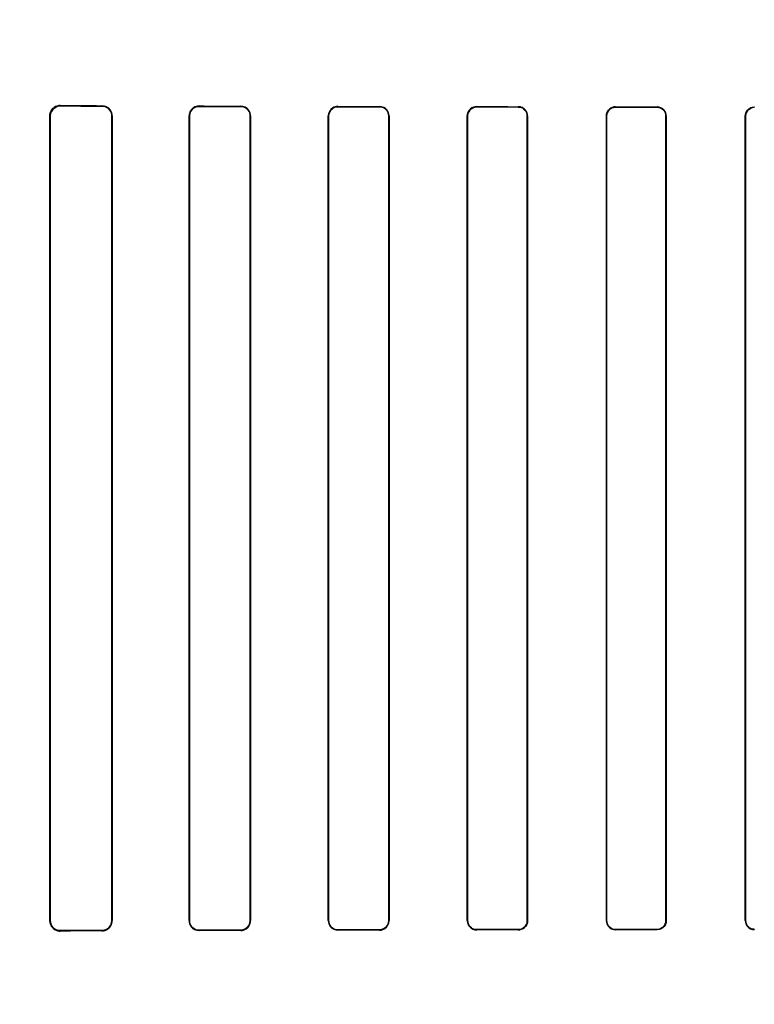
# Model space of a CAD drawing. Header units: millimetres. Extents: x 0 to 297, y 0 to 210.
# Tile 335 of 455: x 240.147 to 240.332, y 157.774 to 158.022. Entities that reach past the tile are written whole.
import ezdxf

# ---------------------------------------------------------------- set-up
doc = ezdxf.new("R2010")
doc.units = ezdxf.units.MM
doc.header["$LTSCALE"] = 16.335
doc.layers.get('0').update_dxf_attribs({"linetype": 'CONTINUOUS'})
for name, color, linetype in [('AXES_REF', 7, 'CONTINUOUS'), ('INTFCLR_1', 7, 'CONTINUOUS'), ('INTFCLR_72935', 7, 'CONTINUOUS')]:
    doc.layers.add(name, color=color, linetype=linetype)

msp = doc.modelspace()

# ---------------------------------------------------------------- linework, layer by layer
at = {"color": 7, "linetype": 'Continuous'}
for radius in [6.78708, 6.7865, 6.74304]:
    msp.add_circle((241.48891, 154.71148), radius, dxfattribs=at)
for radius, start, end in [(6.72, 278.277129, 261.722871), (6.874, 113.082594, 269.618979)]:
    msp.add_arc((241.48891, 154.71148), radius, start, end, dxfattribs=at)
at = {"layer": 'AXES_REF', "color": 9, "linetype": 'Continuous'}
msp.add_circle((241.48891, 154.71148), 4.15, dxfattribs=at)
at = {"layer": 'AXES_REF', "color": 7, "linetype": 'Continuous'}
msp.add_arc((241.48891, 154.71148), 6.874, 113.082685, 66.917315, dxfattribs=at)
at = {"layer": 'AXES_REF', "color": 9, "linetype": 'Continuous'}
msp.add_arc((241.48891, 154.71148), 6.19116, 94.411812, 85.588188, dxfattribs=at)
at = {"layer": 'INTFCLR_1', "color": 9, "linetype": 'Continuous'}
for p, q in [((240.15696, 158.0005), (240.15696, 158.0006)), ((240.16746, 158.00056), (240.16746, 158.00046)), ((240.19196, 158.00039), (240.19196, 158.00049)), ((240.20246, 158.00046), (240.20246, 158.00037)), ((240.22696, 158.00031), (240.22696, 158.0004)), ((240.23746, 158.00037), (240.23746, 158.00029)), ((240.26196, 158.00025), (240.26196, 158.00033)), ((240.27246, 158.00031), (240.27246, 158.00023)), ((240.29696, 158.0002), (240.29696, 158.00027)), ((240.30746, 158.00026), (240.30746, 158.00018)), ((240.33196, 158.00016), (240.33196, 158.00024)), ((240.15432, 157.99797), (240.15443, 157.99797)), ((240.16995, 157.99797), (240.17005, 157.99797)), ((240.18944, 157.99797), (240.18953, 157.99797)), ((240.20486, 157.99797), (240.20495, 157.99797)), ((240.22453, 157.99797), (240.22462, 157.99797)), ((240.23978, 157.99797), (240.23987, 157.99797)), ((240.2596, 157.99797), (240.25968, 157.99797)), ((240.27472, 157.99797), (240.2748, 157.99797)), ((240.29466, 157.99797), (240.29473, 157.99797)), ((240.30968, 157.99797), (240.30976, 157.99797)), ((240.3297, 157.99797), (240.32977, 157.99797)), ((240.15443, 157.79497), (240.15432, 157.79497)), ((240.17005, 157.79497), (240.16995, 157.79497)), ((240.18953, 157.79497), (240.18944, 157.79497)), ((240.20495, 157.79497), (240.20486, 157.79497)), ((240.22462, 157.79497), (240.22453, 157.79497)), ((240.23987, 157.79497), (240.23978, 157.79497)), ((240.25968, 157.79497), (240.2596, 157.79497)), ((240.2748, 157.79497), (240.27472, 157.79497)), ((240.29473, 157.79497), (240.29466, 157.79497)), ((240.30976, 157.79497), (240.30968, 157.79497)), ((240.32977, 157.79497), (240.3297, 157.79497)), ((240.15696, 157.79233), (240.15696, 157.79244)), ((240.16746, 157.79247), (240.16746, 157.79237)), ((240.19196, 157.79245), (240.19196, 157.79254)), ((240.20246, 157.79257), (240.20246, 157.79248)), ((240.22696, 157.79254), (240.22696, 157.79263)), ((240.23746, 157.79265), (240.23746, 157.79256)), ((240.26196, 157.79261), (240.26196, 157.79269)), ((240.27246, 157.79271), (240.27246, 157.79263)), ((240.29696, 157.79266), (240.29696, 157.79274)), ((240.30746, 157.79275), (240.30746, 157.79268)), ((240.33196, 157.7927), (240.33196, 157.79278))]:
    msp.add_line(p, q, dxfattribs=at)
at = {"layer": 'INTFCLR_1', "color": 6, "linetype": 'Continuous'}
for p, q in [((240.15432, 157.99797), (240.15432, 157.79497)), ((240.15443, 157.99797), (240.15443, 157.79497)), ((240.16995, 157.79497), (240.16995, 157.99797)), ((240.17005, 157.79497), (240.17005, 157.99797)), ((240.18944, 157.99797), (240.18944, 157.79497)), ((240.18953, 157.99797), (240.18953, 157.79497)), ((240.20486, 157.79497), (240.20486, 157.99797)), ((240.20495, 157.79497), (240.20495, 157.99797)), ((240.22453, 157.99797), (240.22453, 157.79497)), ((240.22462, 157.99797), (240.22462, 157.79497)), ((240.23978, 157.79497), (240.23978, 157.99797)), ((240.23987, 157.79497), (240.23987, 157.99797)), ((240.2596, 157.99797), (240.2596, 157.79497)), ((240.25968, 157.99797), (240.25968, 157.79497)), ((240.27472, 157.79497), (240.27472, 157.99797)), ((240.2748, 157.79497), (240.2748, 157.99797)), ((240.29466, 157.99797), (240.29466, 157.79497)), ((240.29473, 157.99797), (240.29473, 157.79497)), ((240.30968, 157.79497), (240.30968, 157.99797)), ((240.30976, 157.79497), (240.30976, 157.99797)), ((240.3297, 157.99797), (240.3297, 157.79497)), ((240.32977, 157.99797), (240.32977, 157.79497))]:
    msp.add_line(p, q, dxfattribs=at)
at = {"layer": 'INTFCLR_1', "color": 7, "linetype": 'Continuous'}
msp.add_lwpolyline([(240.15609, 158.00046), (240.15618, 158.00049), (240.15627, 158.00051), (240.15637, 158.00054), (240.15646, 158.00056), (240.15656, 158.00057), (240.15666, 158.00059), (240.15676, 158.00059), (240.15686, 158.0006), (240.15696, 158.0006)], dxfattribs=at)
at = {"layer": 'INTFCLR_1', "color": 6, "linetype": 'Continuous'}
for centre, major_axis, start_param, end_param in [((240.42471, 158.00147), (0.36509, 0), -2.394089, -2.352695), ((240.42471, 158.00147), (0.38609, 0), -2.337129, -2.300034), ((240.42471, 158.00147), (0.36509, 0), -2.262072, -2.225293), ((240.42471, 158.00147), (0.38609, 0), -2.217858, -2.184193), ((240.42471, 158.00147), (0.36509, 0), -2.143198, -2.109347), ((240.42471, 158.00147), (0.38609, 0), -2.10853, -2.077154), ((240.42471, 158.00147), (0.36509, 0), -2.032847, -2.000965), ((240.42471, 158.00147), (0.38609, 0), -2.005937, -1.976148), ((240.42471, 158.00147), (0.36509, 0), -1.928279, -1.897747), ((240.42471, 158.00147), (0.38609, 0), -1.908037, -1.879358), ((240.42471, 157.79147), (0.38609, 0), 2.300034, 2.337129), ((240.42471, 157.79147), (0.36509, 0), 2.352695, 2.394089), ((240.42471, 157.79147), (0.38609, 0), 2.184193, 2.217858), ((240.42471, 157.79147), (0.36509, 0), 2.225293, 2.262072), ((240.42471, 157.79147), (0.38609, 0), 2.077154, 2.10853), ((240.42471, 157.79147), (0.36509, 0), 2.109347, 2.143198), ((240.42471, 157.79147), (0.38609, 0), 1.976148, 2.005937), ((240.42471, 157.79147), (0.36509, 0), 2.000965, 2.032847), ((240.42471, 157.79147), (0.38609, 0), 1.879358, 1.908037), ((240.42471, 157.79147), (0.36509, 0), 1.897747, 1.928279)]:
    msp.add_ellipse(centre, major_axis=major_axis, ratio=0.003491, start_param=start_param, end_param=end_param, dxfattribs=at)
at = {"layer": 'INTFCLR_1', "color": 7, "linetype": 'Continuous'}
for points, knots in [([(240.15696, 158.0006), (240.15643, 158.0006), (240.15505, 158.0002), (240.15432, 157.99877), (240.15432, 157.99797)], [0, 0, 0, 0, 0.401573, 1, 1, 1, 1]), ([(240.15432, 157.99797), (240.15432, 157.99844), (240.15461, 157.99953), (240.15553, 158.00026), (240.15609, 158.00046)], [0, 0, 0, 0, 0.442089, 1, 1, 1, 1])]:
    msp.add_open_spline(points, degree=3, knots=knots, dxfattribs=at)
at = {"layer": 'INTFCLR_1', "color": 6, "linetype": 'Continuous'}
for points, knots in [([(240.15696, 158.0005), (240.15646, 158.0005), (240.15514, 158.00011), (240.15443, 157.99875), (240.15443, 157.99797)], [0, 0, 0, 0, 0.393822, 1, 1, 1, 1]), ([(240.17005, 157.99797), (240.17005, 157.99849), (240.16966, 157.99983), (240.16826, 158.00056), (240.16746, 158.00056)], [0, 0, 0, 0, 0.39343, 1, 1, 1, 1]), ([(240.16995, 157.99797), (240.16995, 157.99848), (240.16956, 157.99978), (240.16822, 158.00046), (240.16746, 158.00046)], [0, 0, 0, 0, 0.402383, 1, 1, 1, 1]), ([(240.19196, 158.00049), (240.19148, 158.00049), (240.19017, 158.00012), (240.18944, 157.99876), (240.18944, 157.99797)], [0, 0, 0, 0, 0.379369, 1, 1, 1, 1]), ([(240.19196, 158.00039), (240.1915, 158.00039), (240.19024, 158.00005), (240.18953, 157.99874), (240.18953, 157.99797)], [0, 0, 0, 0, 0.373842, 1, 1, 1, 1]), ([(240.20495, 157.99797), (240.20495, 157.99849), (240.20454, 157.99979), (240.20321, 158.00046), (240.20246, 158.00046)], [0, 0, 0, 0, 0.412853, 1, 1, 1, 1]), ([(240.20486, 157.99797), (240.20486, 157.99848), (240.20446, 157.99973), (240.20318, 158.00036), (240.20246, 158.00037)], [0, 0, 0, 0, 0.417005, 1, 1, 1, 1]), ([(240.22696, 158.0004), (240.22651, 158.0004), (240.22525, 158.00006), (240.22453, 157.99875), (240.22453, 157.99797)], [0, 0, 0, 0, 0.365847, 1, 1, 1, 1]), ([(240.22696, 158.00031), (240.2264, 158.00031), (240.22516, 157.99985), (240.22462, 157.9986), (240.22462, 157.99797)], [0, 0, 0, 0, 0.47417, 1, 1, 1, 1]), ([(240.23987, 157.99797), (240.23987, 157.99849), (240.23946, 157.99975), (240.23817, 158.00037), (240.23746, 158.00037)], [0, 0, 0, 0, 0.424165, 1, 1, 1, 1]), ([(240.23978, 157.99797), (240.23978, 157.99847), (240.23939, 157.99969), (240.23814, 158.00029), (240.23746, 158.00029)], [0, 0, 0, 0, 0.426866, 1, 1, 1, 1]), ([(240.26196, 158.00033), (240.2614, 158.00033), (240.26015, 157.99987), (240.2596, 157.99861), (240.2596, 157.99797)], [0, 0, 0, 0, 0.467061, 1, 1, 1, 1]), ([(240.26196, 158.00025), (240.26151, 158.00025), (240.26032, 157.9999), (240.25968, 157.99867), (240.25968, 157.99797)], [0, 0, 0, 0, 0.396507, 1, 1, 1, 1]), ([(240.2748, 157.99797), (240.2748, 157.99848), (240.27439, 157.99971), (240.27314, 158.00031), (240.27246, 158.00031)], [0, 0, 0, 0, 0.432834, 1, 1, 1, 1]), ([(240.27472, 157.99797), (240.27472, 157.99847), (240.27433, 157.99965), (240.27312, 158.00023), (240.27246, 158.00023)], [0, 0, 0, 0, 0.434515, 1, 1, 1, 1]), ([(240.29696, 158.00027), (240.29642, 158.00028), (240.29521, 157.99984), (240.29466, 157.9986), (240.29466, 157.99797)], [0, 0, 0, 0, 0.45921, 1, 1, 1, 1]), ([(240.29696, 158.0002), (240.29638, 158.0002), (240.2952, 157.99971), (240.29473, 157.99852), (240.29473, 157.99797)], [0, 0, 0, 0, 0.511254, 1, 1, 1, 1]), ([(240.30976, 157.99797), (240.30976, 157.99848), (240.30935, 157.99969), (240.30812, 158.00026), (240.30746, 158.00026)], [0, 0, 0, 0, 0.439305, 1, 1, 1, 1]), ([(240.30968, 157.99797), (240.30968, 157.99847), (240.30928, 157.99964), (240.30809, 158.00018), (240.30746, 158.00018)], [0, 0, 0, 0, 0.445822, 1, 1, 1, 1]), ([(240.3297, 157.99797), (240.3297, 157.99849), (240.33011, 157.99968), (240.33133, 158.00024), (240.33196, 158.00024)], [0, 0, 0, 0, 0.448932, 1, 1, 1, 1]), ([(240.33196, 158.00016), (240.3314, 158.00016), (240.33023, 157.99969), (240.32977, 157.99852), (240.32977, 157.99797)], [0, 0, 0, 0, 0.506253, 1, 1, 1, 1]), ([(240.15432, 157.79497), (240.15432, 157.79446), (240.1547, 157.7931), (240.15613, 157.79233), (240.15696, 157.79233)], [0, 0, 0, 0, 0.376083, 1, 1, 1, 1]), ([(240.15443, 157.79497), (240.15443, 157.79446), (240.15481, 157.79314), (240.15618, 157.79244), (240.15696, 157.79244)], [0, 0, 0, 0, 0.392607, 1, 1, 1, 1]), ([(240.16746, 157.79247), (240.16798, 157.79247), (240.16928, 157.79288), (240.16995, 157.79422), (240.16995, 157.79497)], [0, 0, 0, 0, 0.409287, 1, 1, 1, 1]), ([(240.16746, 157.79237), (240.16798, 157.79237), (240.16933, 157.79278), (240.17005, 157.79417), (240.17005, 157.79497)], [0, 0, 0, 0, 0.394587, 1, 1, 1, 1]), ([(240.18944, 157.79497), (240.18944, 157.79445), (240.18984, 157.79313), (240.1912, 157.79245), (240.19196, 157.79245)], [0, 0, 0, 0, 0.405294, 1, 1, 1, 1]), ([(240.18953, 157.79497), (240.18953, 157.79446), (240.18993, 157.79319), (240.19124, 157.79254), (240.19196, 157.79254)], [0, 0, 0, 0, 0.4116, 1, 1, 1, 1]), ([(240.20246, 157.79257), (240.20291, 157.79257), (240.20415, 157.79291), (240.20486, 157.7942), (240.20486, 157.79497)], [0, 0, 0, 0, 0.369218, 1, 1, 1, 1]), ([(240.20246, 157.79248), (240.20294, 157.79248), (240.20422, 157.79284), (240.20495, 157.79418), (240.20495, 157.79497)], [0, 0, 0, 0, 0.373743, 1, 1, 1, 1]), ([(240.22453, 157.79497), (240.22453, 157.79445), (240.22494, 157.79318), (240.22625, 157.79254), (240.22696, 157.79254)], [0, 0, 0, 0, 0.419413, 1, 1, 1, 1]), ([(240.22462, 157.79497), (240.22462, 157.79446), (240.22501, 157.79323), (240.22628, 157.79262), (240.22696, 157.79263)], [0, 0, 0, 0, 0.422805, 1, 1, 1, 1]), ([(240.23746, 157.79265), (240.23794, 157.79265), (240.23915, 157.79301), (240.23978, 157.79426), (240.23978, 157.79497)], [0, 0, 0, 0, 0.401643, 1, 1, 1, 1]), ([(240.23746, 157.79256), (240.23805, 157.79256), (240.23932, 157.79304), (240.23987, 157.79432), (240.23987, 157.79497)], [0, 0, 0, 0, 0.47334, 1, 1, 1, 1]), ([(240.2596, 157.79497), (240.2596, 157.79445), (240.26001, 157.79321), (240.26128, 157.79261), (240.26196, 157.79261)], [0, 0, 0, 0, 0.429292, 1, 1, 1, 1]), ([(240.25968, 157.79497), (240.25968, 157.79447), (240.26008, 157.79327), (240.2613, 157.79269), (240.26196, 157.79269)], [0, 0, 0, 0, 0.431437, 1, 1, 1, 1]), ([(240.27246, 157.79271), (240.27292, 157.79271), (240.27409, 157.79305), (240.27472, 157.79427), (240.27472, 157.79497)], [0, 0, 0, 0, 0.393955, 1, 1, 1, 1]), ([(240.27246, 157.79263), (240.27302, 157.79263), (240.27425, 157.79308), (240.2748, 157.79433), (240.2748, 157.79497)], [0, 0, 0, 0, 0.463766, 1, 1, 1, 1]), ([(240.29466, 157.79497), (240.29466, 157.79445), (240.29506, 157.79324), (240.2963, 157.79266), (240.29696, 157.79266)], [0, 0, 0, 0, 0.436747, 1, 1, 1, 1]), ([(240.29473, 157.79497), (240.29473, 157.79447), (240.29513, 157.7933), (240.29633, 157.79274), (240.29696, 157.79274)], [0, 0, 0, 0, 0.438001, 1, 1, 1, 1]), ([(240.30746, 157.79275), (240.30804, 157.79275), (240.30922, 157.79324), (240.30968, 157.79441), (240.30968, 157.79497)], [0, 0, 0, 0, 0.509133, 1, 1, 1, 1]), ([(240.30976, 157.79497), (240.30976, 157.79445), (240.30934, 157.79324), (240.30811, 157.79268), (240.30746, 157.79268)], [0, 0, 0, 0, 0.444674, 1, 1, 1, 1]), ([(240.3297, 157.79497), (240.3297, 157.79446), (240.3301, 157.79326), (240.33132, 157.7927), (240.33196, 157.7927)], [0, 0, 0, 0, 0.442115, 1, 1, 1, 1]), ([(240.32977, 157.79497), (240.32977, 157.79447), (240.33017, 157.79331), (240.33135, 157.79278), (240.33196, 157.79278)], [0, 0, 0, 0, 0.449607, 1, 1, 1, 1])]:
    msp.add_open_spline(points, degree=3, knots=knots, dxfattribs=at)
at = {"layer": 'INTFCLR_72935', "color": 9, "linetype": 'Continuous'}
for p, q in [((240.15696, 158.0006), (240.15696, 158.0005)), ((240.16746, 158.00046), (240.16746, 158.00056)), ((240.19196, 158.00049), (240.19196, 158.00039)), ((240.20246, 158.00037), (240.20246, 158.00046)), ((240.22696, 158.0004), (240.22696, 158.00031)), ((240.23746, 158.00029), (240.23746, 158.00037)), ((240.26196, 158.00033), (240.26196, 158.00025)), ((240.27246, 158.00023), (240.27246, 158.00031)), ((240.29696, 158.00027), (240.29696, 158.0002)), ((240.30746, 158.00018), (240.30746, 158.00026)), ((240.33196, 158.00024), (240.33196, 158.00016)), ((240.15443, 157.99797), (240.15432, 157.99797)), ((240.17005, 157.99797), (240.16995, 157.99797)), ((240.18953, 157.99797), (240.18944, 157.99797)), ((240.20495, 157.99797), (240.20486, 157.99797)), ((240.22462, 157.99797), (240.22453, 157.99797)), ((240.23987, 157.99797), (240.23978, 157.99797)), ((240.25968, 157.99797), (240.2596, 157.99797)), ((240.2748, 157.99797), (240.27472, 157.99797)), ((240.29473, 157.99797), (240.29466, 157.99797)), ((240.30976, 157.99797), (240.30968, 157.99797)), ((240.32977, 157.99797), (240.3297, 157.99797)), ((240.15432, 157.79497), (240.15443, 157.79497)), ((240.16995, 157.79497), (240.17005, 157.79497)), ((240.18944, 157.79497), (240.18953, 157.79497)), ((240.20486, 157.79497), (240.20495, 157.79497)), ((240.22453, 157.79497), (240.22462, 157.79497)), ((240.23978, 157.79497), (240.23987, 157.79497)), ((240.2596, 157.79497), (240.25968, 157.79497)), ((240.27472, 157.79497), (240.2748, 157.79497)), ((240.29466, 157.79497), (240.29473, 157.79497)), ((240.30968, 157.79497), (240.30976, 157.79497)), ((240.3297, 157.79497), (240.32977, 157.79497)), ((240.15696, 157.79244), (240.15696, 157.79233)), ((240.16746, 157.79237), (240.16746, 157.79247)), ((240.19196, 157.79254), (240.19196, 157.79245)), ((240.20246, 157.79248), (240.20246, 157.79257)), ((240.22696, 157.79263), (240.22696, 157.79254)), ((240.23746, 157.79256), (240.23746, 157.79265)), ((240.26196, 157.79269), (240.26196, 157.79261)), ((240.27246, 157.79263), (240.27246, 157.79271)), ((240.29696, 157.79274), (240.29696, 157.79266)), ((240.30746, 157.79268), (240.30746, 157.79275)), ((240.33196, 157.79278), (240.33196, 157.7927))]:
    msp.add_line(p, q, dxfattribs=at)
at = {"layer": 'INTFCLR_72935', "color": 6, "linetype": 'Continuous'}
for p, q in [((240.15432, 157.79497), (240.15432, 157.99797)), ((240.15443, 157.79497), (240.15443, 157.99797)), ((240.16995, 157.99797), (240.16995, 157.79497)), ((240.17005, 157.99797), (240.17005, 157.79497)), ((240.18944, 157.79497), (240.18944, 157.99797)), ((240.18953, 157.79497), (240.18953, 157.99797)), ((240.20486, 157.99797), (240.20486, 157.79497)), ((240.20495, 157.99797), (240.20495, 157.79497)), ((240.22453, 157.79497), (240.22453, 157.99797)), ((240.22462, 157.79497), (240.22462, 157.99797)), ((240.23978, 157.99797), (240.23978, 157.79497)), ((240.23987, 157.99797), (240.23987, 157.79497)), ((240.2596, 157.79497), (240.2596, 157.99797)), ((240.25968, 157.79497), (240.25968, 157.99797)), ((240.27472, 157.99797), (240.27472, 157.79497)), ((240.2748, 157.99797), (240.2748, 157.79497)), ((240.29466, 157.79497), (240.29466, 157.99797)), ((240.29473, 157.79497), (240.29473, 157.99797)), ((240.30968, 157.99797), (240.30968, 157.79497)), ((240.30976, 157.99797), (240.30976, 157.79497)), ((240.3297, 157.79497), (240.3297, 157.99797)), ((240.32977, 157.79497), (240.32977, 157.99797))]:
    msp.add_line(p, q, dxfattribs=at)
at = {"layer": 'INTFCLR_72935', "color": 7, "linetype": 'Continuous'}
msp.add_lwpolyline([(240.15609, 157.79248), (240.15618, 157.79245), (240.15627, 157.79242), (240.15637, 157.7924), (240.15646, 157.79238), (240.15656, 157.79236), (240.15666, 157.79235), (240.15676, 157.79234), (240.15686, 157.79234), (240.15696, 157.79233)], dxfattribs=at)
at = {"layer": 'INTFCLR_72935', "color": 6, "linetype": 'Continuous'}
for centre, major_axis, start_param, end_param in [((240.42471, 158.00147), (0.36509, 0), -2.394089, -2.352695), ((240.42471, 158.00147), (0.38609, 0), -2.337129, -2.300034), ((240.42471, 158.00147), (0.36509, 0), -2.262072, -2.225293), ((240.42471, 158.00147), (0.38609, 0), -2.217858, -2.184193), ((240.42471, 158.00147), (0.36509, 0), -2.143198, -2.109347), ((240.42471, 158.00147), (0.38609, 0), -2.10853, -2.077154), ((240.42471, 158.00147), (0.36509, 0), -2.032847, -2.000965), ((240.42471, 158.00147), (0.38609, 0), -2.005937, -1.976148), ((240.42471, 158.00147), (0.36509, 0), -1.928279, -1.897747), ((240.42471, 158.00147), (0.38609, 0), -1.908037, -1.879358), ((240.42471, 157.79147), (0.38609, 0), 2.300034, 2.337129), ((240.42471, 157.79147), (0.36509, 0), 2.352695, 2.394089), ((240.42471, 157.79147), (0.38609, 0), 2.184193, 2.217858), ((240.42471, 157.79147), (0.36509, 0), 2.225293, 2.262072), ((240.42471, 157.79147), (0.38609, 0), 2.077154, 2.10853), ((240.42471, 157.79147), (0.36509, 0), 2.109347, 2.143198), ((240.42471, 157.79147), (0.38609, 0), 1.976148, 2.005937), ((240.42471, 157.79147), (0.36509, 0), 2.000965, 2.032847), ((240.42471, 157.79147), (0.38609, 0), 1.879358, 1.908037), ((240.42471, 157.79147), (0.36509, 0), 1.897747, 1.928279)]:
    msp.add_ellipse(centre, major_axis=major_axis, ratio=0.003491, start_param=start_param, end_param=end_param, dxfattribs=at)
for points, knots in [([(240.15432, 157.99797), (240.15432, 157.99847), (240.1547, 157.99984), (240.15613, 158.00061), (240.15696, 158.0006)], [0, 0, 0, 0, 0.376083, 1, 1, 1, 1]), ([(240.15443, 157.99797), (240.15443, 157.99847), (240.15481, 157.99979), (240.15618, 158.0005), (240.15696, 158.0005)], [0, 0, 0, 0, 0.392511, 1, 1, 1, 1]), ([(240.17005, 157.99797), (240.17005, 157.99848), (240.16966, 157.99983), (240.16827, 158.00056), (240.16746, 158.00056)], [0, 0, 0, 0, 0.391624, 1, 1, 1, 1]), ([(240.16746, 158.00046), (240.16796, 158.00046), (240.16926, 158.00008), (240.16995, 157.99874), (240.16995, 157.99797)], [0, 0, 0, 0, 0.393004, 1, 1, 1, 1]), ([(240.19196, 158.00049), (240.19147, 158.00049), (240.19016, 158.00011), (240.18944, 157.99875), (240.18944, 157.99797)], [0, 0, 0, 0, 0.387521, 1, 1, 1, 1]), ([(240.18953, 157.99797), (240.18953, 157.99848), (240.18993, 157.99975), (240.19124, 158.00039), (240.19196, 158.00039)], [0, 0, 0, 0, 0.411738, 1, 1, 1, 1]), ([(240.20495, 157.99797), (240.20495, 157.99849), (240.20454, 157.99979), (240.20321, 158.00046), (240.20246, 158.00046)], [0, 0, 0, 0, 0.411614, 1, 1, 1, 1]), ([(240.20246, 158.00037), (240.20293, 158.00037), (240.20417, 158.00002), (240.20486, 157.99872), (240.20486, 157.99797)], [0, 0, 0, 0, 0.378712, 1, 1, 1, 1]), ([(240.22696, 158.0004), (240.2265, 158.0004), (240.22524, 158.00005), (240.22453, 157.99874), (240.22453, 157.99797)], [0, 0, 0, 0, 0.376214, 1, 1, 1, 1]), ([(240.22462, 157.99797), (240.22462, 157.99848), (240.22502, 157.99971), (240.22628, 158.00031), (240.22696, 158.00031)], [0, 0, 0, 0, 0.426616, 1, 1, 1, 1]), ([(240.23987, 157.99797), (240.23987, 157.99849), (240.23946, 157.99975), (240.23817, 158.00037), (240.23746, 158.00037)], [0, 0, 0, 0, 0.425926, 1, 1, 1, 1]), ([(240.23746, 158.00029), (240.23795, 158.00029), (240.23916, 157.99991), (240.23978, 157.99867), (240.23978, 157.99797)], [0, 0, 0, 0, 0.409084, 1, 1, 1, 1]), ([(240.2596, 157.99797), (240.2596, 157.99848), (240.26001, 157.99972), (240.26128, 158.00033), (240.26196, 158.00033)], [0, 0, 0, 0, 0.429292, 1, 1, 1, 1]), ([(240.25968, 157.99797), (240.25968, 157.99848), (240.26009, 157.99967), (240.26131, 158.00025), (240.26196, 158.00025)], [0, 0, 0, 0, 0.436653, 1, 1, 1, 1]), ([(240.2748, 157.99797), (240.2748, 157.99849), (240.27439, 157.99972), (240.27314, 158.00031), (240.27246, 158.00031)], [0, 0, 0, 0, 0.43647, 1, 1, 1, 1]), ([(240.27246, 158.00023), (240.27293, 158.00023), (240.2741, 157.99987), (240.27472, 157.99866), (240.27472, 157.99797)], [0, 0, 0, 0, 0.400765, 1, 1, 1, 1]), ([(240.29466, 157.99797), (240.29466, 157.99848), (240.29506, 157.99969), (240.2963, 158.00028), (240.29696, 158.00027)], [0, 0, 0, 0, 0.436747, 1, 1, 1, 1]), ([(240.29473, 157.99797), (240.29473, 157.99847), (240.29514, 157.99965), (240.29633, 158.0002), (240.29696, 158.0002)], [0, 0, 0, 0, 0.443691, 1, 1, 1, 1]), ([(240.30976, 157.99797), (240.30976, 157.99849), (240.30934, 157.99969), (240.30811, 158.00026), (240.30746, 158.00026)], [0, 0, 0, 0, 0.444674, 1, 1, 1, 1]), ([(240.30746, 158.00018), (240.30804, 158.00018), (240.30922, 157.99969), (240.30968, 157.99852), (240.30968, 157.99797)], [0, 0, 0, 0, 0.512923, 1, 1, 1, 1]), ([(240.3297, 157.99797), (240.3297, 157.99848), (240.3301, 157.99967), (240.33132, 158.00024), (240.33196, 158.00024)], [0, 0, 0, 0, 0.442115, 1, 1, 1, 1]), ([(240.32977, 157.99797), (240.32977, 157.99847), (240.33017, 157.99963), (240.33135, 158.00016), (240.33196, 158.00016)], [0, 0, 0, 0, 0.449607, 1, 1, 1, 1]), ([(240.15696, 157.79244), (240.15645, 157.79244), (240.15513, 157.79283), (240.15443, 157.79419), (240.15443, 157.79497)], [0, 0, 0, 0, 0.398583, 1, 1, 1, 1]), ([(240.16995, 157.79497), (240.16995, 157.79446), (240.16956, 157.79316), (240.16822, 157.79248), (240.16746, 157.79247)], [0, 0, 0, 0, 0.400302, 1, 1, 1, 1]), ([(240.16746, 157.79237), (240.16799, 157.79237), (240.16934, 157.79278), (240.17005, 157.79418), (240.17005, 157.79497)], [0, 0, 0, 0, 0.400719, 1, 1, 1, 1]), ([(240.18944, 157.79497), (240.18944, 157.79445), (240.18984, 157.79313), (240.1912, 157.79245), (240.19196, 157.79245)], [0, 0, 0, 0, 0.404898, 1, 1, 1, 1]), ([(240.19196, 157.79254), (240.19149, 157.79254), (240.19023, 157.7929), (240.18953, 157.79421), (240.18953, 157.79497)], [0, 0, 0, 0, 0.383513, 1, 1, 1, 1]), ([(240.20486, 157.79497), (240.20486, 157.79446), (240.20446, 157.79321), (240.20318, 157.79257), (240.20246, 157.79257)], [0, 0, 0, 0, 0.417183, 1, 1, 1, 1]), ([(240.20246, 157.79248), (240.20295, 157.79248), (240.20424, 157.79285), (240.20495, 157.79419), (240.20495, 157.79497)], [0, 0, 0, 0, 0.383062, 1, 1, 1, 1]), ([(240.22453, 157.79497), (240.22453, 157.79445), (240.22494, 157.79317), (240.22625, 157.79254), (240.22696, 157.79254)], [0, 0, 0, 0, 0.422388, 1, 1, 1, 1]), ([(240.22696, 157.79263), (240.2264, 157.79262), (240.22516, 157.79309), (240.22462, 157.79434), (240.22462, 157.79497)], [0, 0, 0, 0, 0.47417, 1, 1, 1, 1]), ([(240.23978, 157.79497), (240.23978, 157.79446), (240.23938, 157.79324), (240.23814, 157.79265), (240.23746, 157.79265)], [0, 0, 0, 0, 0.429389, 1, 1, 1, 1]), ([(240.23746, 157.79256), (240.23792, 157.79256), (240.23916, 157.7929), (240.23987, 157.7942), (240.23987, 157.79497)], [0, 0, 0, 0, 0.370654, 1, 1, 1, 1]), ([(240.2596, 157.79497), (240.2596, 157.79445), (240.26002, 157.79321), (240.26128, 157.79261), (240.26196, 157.79261)], [0, 0, 0, 0, 0.434167, 1, 1, 1, 1]), ([(240.26196, 157.79269), (240.2615, 157.79269), (240.2603, 157.79305), (240.25968, 157.79428), (240.25968, 157.79497)], [0, 0, 0, 0, 0.404563, 1, 1, 1, 1]), ([(240.2748, 157.79497), (240.2748, 157.79445), (240.27439, 157.79322), (240.27314, 157.79263), (240.27246, 157.79263)], [0, 0, 0, 0, 0.432834, 1, 1, 1, 1]), ([(240.27472, 157.79497), (240.27472, 157.79446), (240.27432, 157.79328), (240.27311, 157.79271), (240.27246, 157.79271)], [0, 0, 0, 0, 0.438506, 1, 1, 1, 1]), ([(240.29466, 157.79497), (240.29466, 157.79445), (240.29507, 157.79323), (240.29631, 157.79266), (240.29696, 157.79266)], [0, 0, 0, 0, 0.443145, 1, 1, 1, 1]), ([(240.29696, 157.79274), (240.29651, 157.79274), (240.29535, 157.79308), (240.29473, 157.79429), (240.29473, 157.79497)], [0, 0, 0, 0, 0.397667, 1, 1, 1, 1]), ([(240.30976, 157.79497), (240.30976, 157.79446), (240.30935, 157.79325), (240.30812, 157.79268), (240.30746, 157.79268)], [0, 0, 0, 0, 0.439305, 1, 1, 1, 1]), ([(240.30968, 157.79497), (240.30968, 157.79447), (240.30928, 157.7933), (240.30809, 157.79275), (240.30746, 157.79275)], [0, 0, 0, 0, 0.445822, 1, 1, 1, 1]), ([(240.3297, 157.79497), (240.3297, 157.79445), (240.33011, 157.79325), (240.33133, 157.7927), (240.33196, 157.7927)], [0, 0, 0, 0, 0.448932, 1, 1, 1, 1]), ([(240.33196, 157.79278), (240.33139, 157.79278), (240.33022, 157.79326), (240.32977, 157.79442), (240.32977, 157.79497)], [0, 0, 0, 0, 0.512262, 1, 1, 1, 1])]:
    msp.add_open_spline(points, degree=3, knots=knots, dxfattribs=at)
at = {"layer": 'INTFCLR_72935', "color": 7, "linetype": 'Continuous'}
for points, knots in [([(240.15696, 157.79233), (240.15643, 157.79234), (240.15505, 157.79274), (240.15432, 157.79417), (240.15432, 157.79497)], [0, 0, 0, 0, 0.401573, 1, 1, 1, 1]), ([(240.15432, 157.79497), (240.15432, 157.7945), (240.15461, 157.79341), (240.15553, 157.79267), (240.15609, 157.79248)], [0, 0, 0, 0, 0.442089, 1, 1, 1, 1])]:
    msp.add_open_spline(points, degree=3, knots=knots, dxfattribs=at)

doc.saveas('drawing.dxf')
